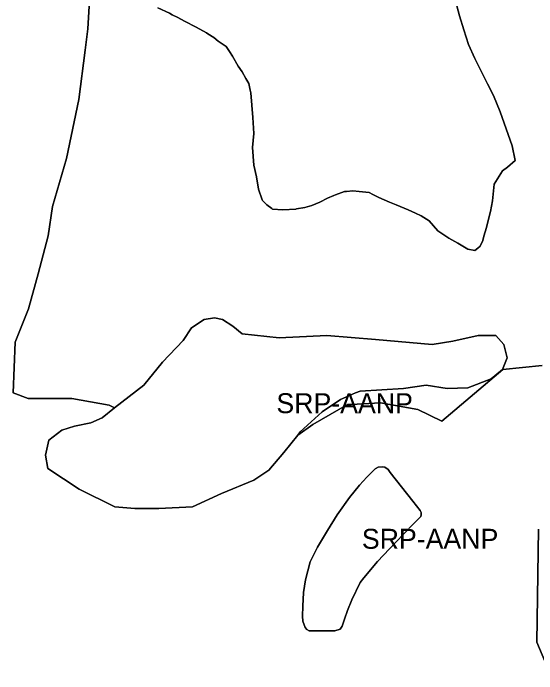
# Model space of a CAD drawing. Extents: x 598968 to 613553, y 4409678 to 4430833.
# Drawn here: x 607915.3 to 608229.9, y 4422055.5 to 4422452.8 of the extents above; entities that cross this region are included whole.
import ezdxf

# ---------------------------------------------------------------- set-up
doc = ezdxf.new("R2010")
doc.units = 0
doc.layers.add('Sòl Rústic Protegit', color=7, linetype='Continuous')
doc.layers.add('Sòl Rústic Protegit - Alt Nivell de Protecció', color=7, linetype='Continuous')

msp = doc.modelspace()

# ---------------------------------------------------------------- linework, layer by layer
at = {"layer": 'Sòl Rústic Protegit'}
for points in [[(608233.2427, 4422241.0098), (608209.6177, 4422238.5098), (608172.9301, 4422207.5098), (608158.3677, 4422214.5098), (608135.9301, 4422218.5098), (608118.4927, 4422217.5098), (608116.1801, 4422217.5098), (608095.3051, 4422205.5098), (608086.3051, 4422199.01), (608077.9925, 4422188.5102), (608068.9299, 4422178.0102), (608059.9301, 4422172.0102), (608040.4301, 4422164.0102), (608023.0551, 4422156.0102), (608002.8675, 4422155.0102), (607988.3051, 4422155.0102), (607976.4301, 4422156.0102), (607954.9299, 4422166.5102), (607936.1175, 4422179.0102), (607934.7427, 4422187.0102), (607936.8049, 4422196.0102), (607944.4925, 4422202.0102), (607952.1175, 4422204.5102), (607961.8677, 4422206.5102), (607968.8051, 4422209.5102), (607976.2427, 4422215.51), (607972.9927, 4422217.0098), (607950.5551, 4422221.0098), (607924.3677, 4422221.0098), (607915.3051, 4422224.5098), (607916.5551, 4422255.0098), (607924.4301, 4422275.0098), (607930.3677, 4422296.0098), (607936.2427, 4422319.0098), (607938.9927, 4422336.5098), (607947.3051, 4422365.5098), (607954.8051, 4422401.0098), (607958.6177, 4422430.5098), (607960.2427, 4422443.5098), (607961.1177, 4422460.5098)], [(608238.0551, 4422055.5098), (608229.9301, 4422074.5098), (608230.9301, 4422142.5098)]]:
    msp.add_lwpolyline(points, dxfattribs=at)
msp.add_lwpolyline([(608094.8201, 4422081.3702), (608093.0801, 4422081.3702), (608091.8301, 4422082.1102), (608090.8401, 4422083.3502), (608089.3501, 4422087.0802), (608089.1901, 4422090.0702), (608089.2701, 4422096.2802), (608089.7701, 4422104.4902), (608090.8601, 4422112.0702), (608093.8401, 4422122.8402), (608098.2201, 4422131.7302), (608104.0801, 4422141.6102), (608110.0101, 4422151.0202), (608117.4601, 4422161.6402), (608123.4601, 4422169.0402), (608127.8501, 4422173.8402), (608132.8701, 4422178.7502), (608134.5801, 4422179.7902), (608137.0701, 4422180.0402), (608138.5601, 4422179.7902), (608140.5501, 4422178.3002), (608141.7901, 4422176.5602), (608155.4601, 4422159.4102), (608159.9401, 4422153.6902), (608160.4301, 4422152.4502), (608160.4301, 4422151.2102), (608160.1801, 4422150.2102), (608159.4401, 4422149.2202), (608155.9001, 4422145.7702), (608145.0601, 4422134.4002), (608134.2301, 4422123.0302), (608126.0401, 4422113.2102), (608123.8401, 4422110.5002), (608118.7401, 4422100.0802), (608116.2701, 4422093.5502), (608114.4501, 4422088.3202), (608112.9601, 4422084.1002), (608111.7201, 4422082.3602), (608108.4901, 4422081.3702), (608102.7701, 4422081.3702)], close=True, dxfattribs=at)
at = {"layer": 'Sòl Rústic Protegit - Alt Nivell de Protecció'}
for points in [[(607961.1177, 4422460.5098), (607960.2427, 4422443.5098), (607958.6177, 4422430.5098), (607954.8051, 4422401.0098), (607947.3051, 4422365.5098), (607938.9927, 4422336.5098), (607936.2427, 4422319.0098), (607930.3677, 4422296.0098), (607924.4301, 4422275.0098), (607916.5551, 4422255.0098), (607915.3051, 4422224.5098), (607924.3677, 4422221.0098), (607950.5551, 4422221.0098), (607972.9927, 4422217.0098), (607976.2427, 4422215.51), (607993.8677, 4422229.01), (608004.9927, 4422243.01), (608017.4927, 4422256.01), (608022.3677, 4422263.51), (608029.9927, 4422268.51), (608036.2427, 4422269.51), (608041.1177, 4422268.51), (608047.3677, 4422264.51), (608052.9301, 4422260.01), (608075.1801, 4422257.51), (608103.6801, 4422259.01), (608132.9927, 4422256.51), (608166.9927, 4422253.51), (608179.4927, 4422255.51), (608194.8051, 4422259.01), (608205.2427, 4422259.01), (608210.0551, 4422253.51), (608212.1801, 4422245.51), (608209.3677, 4422238.51), (608202.4301, 4422233.01), (608188.5551, 4422227.51), (608175.9927, 4422227.01), (608163.4927, 4422229.01), (608149.8051, 4422227.01), (608123.8677, 4422225.51), (608120.9927, 4422224.51), (608112.0551, 4422220.51), (608100.9301, 4422213.01), (608087.6801, 4422201.01), (608086.3051, 4422199.01), (608095.3051, 4422205.5098), (608116.1801, 4422217.5098), (608118.4927, 4422217.5098), (608135.9301, 4422218.5098), (608158.3677, 4422214.5098), (608172.9301, 4422207.5098), (608209.6177, 4422238.5098), (608233.2427, 4422241.0098)], [(608002.3051, 4422456.0098), (608009.1783, 4422452.799), (608010.8999, 4422451.9382), (608014.2865, 4422450.1556), (608018.2427, 4422448.0098), (608025.2427, 4422444.5098), (608031.4927, 4422441.0098), (608032.3247, 4422440.5206), (608035.7899, 4422438.3182), (608038.5199, 4422435.9782), (608043.1799, 4422432.8682), (608045.2549, 4422429.7532), (608047.0551, 4422427.0098), (608050.5551, 4422421.0098), (608052.8677, 4422417.5098), (608055.1801, 4422413.5098), (608056.9301, 4422410.5098), (608057.7945, 4422406.5072), (608058.1287, 4422404.8726), (608059.3051, 4422390.0098), (608059.8677, 4422380.5098), (608059.1177, 4422372.0098), (608059.8677, 4422361.5098), (608061.4301, 4422354.5098), (608062.6177, 4422347.0098), (608064.9301, 4422340.5098), (608065.1951, 4422340.2208), (608067.6801, 4422337.5098), (608070.6343, 4422335.3998), (608071.1801, 4422335.0098), (608077.3677, 4422334.5098), (608085.1801, 4422335.0098), (608085.5619, 4422335.08), (608090.6177, 4422336.0098), (608094.7043, 4422337.2436), (608097.2599, 4422338.1482), (608099.5897, 4422339.1834), (608104.2427, 4422341.5098), (608108.0339, 4422343.1492), (608108.9299, 4422343.5982), (608114.3799, 4422345.5382), (608115.5735, 4422345.6304), (608119.3677, 4422346.0098), (608123.1565, 4422345.6238), (608129.1801, 4422345.0098), (608131.4591, 4422343.8584), (608135.1177, 4422342.0098), (608141.5013, 4422339.2074), (608145.3677, 4422337.5098), (608152.6801, 4422334.5098), (608154.8051, 4422333.5098), (608156.9873, 4422332.54), (608160.4301, 4422331.0098), (608165.3051, 4422328.0098), (608170.4301, 4422322.0098), (608177.0551, 4422317.5098), (608182.4927, 4422314.5098), (608188.4301, 4422311.0098), (608192.7427, 4422310.0098), (608194.5653, 4422311.4978), (608195.8299, 4422312.7082), (608197.5099, 4422316.2182), (608198.2133, 4422318.6452), (608199.6801, 4422324.0098), (608200.9927, 4422329.0098), (608202.1177, 4422333.5098), (608203.3677, 4422340.0098), (608204.3677, 4422350.0098), (608204.3995, 4422350.0586), (608209.4301, 4422358.0098), (608212.2983, 4422360.2668), (608217.0281, 4422364.144), (608215.2427, 4422373.0098), (608207.8677, 4422393.5098), (608204.0235, 4422403.4304), (608200.3499, 4422410.3782), (608199.3839, 4422412.337), (608192.7427, 4422425.5098), (608188.8677, 4422434.0098), (608186.1609, 4422442.9264), (608183.5699, 4422451.2982), (608181.8917, 4422457.235)], [(608181.8917, 4422457.235), (608183.5699, 4422451.2982), (608186.1609, 4422442.9264), (608188.8677, 4422434.0098), (608192.7427, 4422425.5098), (608199.3839, 4422412.337), (608200.3499, 4422410.3782), (608204.0235, 4422403.4304), (608207.8677, 4422393.5098), (608215.2427, 4422373.0098), (608217.0281, 4422364.144), (608212.2983, 4422360.2668), (608209.4301, 4422358.0098), (608204.3995, 4422350.0586), (608204.3677, 4422350.0098), (608203.3677, 4422340.0098), (608202.1177, 4422333.5098), (608200.9927, 4422329.0098), (608199.6801, 4422324.0098), (608198.2133, 4422318.6452), (608197.5099, 4422316.2182), (608195.8299, 4422312.7082), (608194.5653, 4422311.4978), (608192.7427, 4422310.0098), (608188.4301, 4422311.0098), (608182.4927, 4422314.5098), (608177.0551, 4422317.5098), (608170.4301, 4422322.0098), (608165.3051, 4422328.0098), (608160.4301, 4422331.0098), (608156.9873, 4422332.54), (608154.8051, 4422333.5098), (608152.6801, 4422334.5098), (608145.3677, 4422337.5098), (608141.5013, 4422339.2074), (608135.1177, 4422342.0098), (608131.4591, 4422343.8584), (608129.1801, 4422345.0098), (608123.1565, 4422345.6238), (608119.3677, 4422346.0098), (608115.5735, 4422345.6304), (608114.3799, 4422345.5382), (608108.9299, 4422343.5982), (608108.0339, 4422343.1492), (608104.2427, 4422341.5098), (608099.5897, 4422339.1834), (608097.2599, 4422338.1482), (608094.7043, 4422337.2436), (608090.6177, 4422336.0098), (608085.5619, 4422335.08), (608085.1801, 4422335.0098), (608077.3677, 4422334.5098), (608071.1801, 4422335.0098), (608070.6343, 4422335.3998), (608067.6801, 4422337.5098), (608065.1951, 4422340.2208), (608064.9301, 4422340.5098), (608062.6177, 4422347.0098), (608061.4301, 4422354.5098), (608059.8677, 4422361.5098), (608059.1177, 4422372.0098), (608059.8677, 4422380.5098), (608059.3051, 4422390.0098), (608058.1287, 4422404.8726), (608057.7945, 4422406.5072), (608056.9301, 4422410.5098), (608055.1801, 4422413.5098), (608052.8677, 4422417.5098), (608050.5551, 4422421.0098), (608047.0551, 4422427.0098), (608045.2549, 4422429.7532), (608043.1799, 4422432.8682), (608038.5199, 4422435.9782), (608035.7899, 4422438.3182), (608032.3247, 4422440.5206), (608031.4927, 4422441.0098), (608025.2427, 4422444.5098), (608018.2427, 4422448.0098), (608014.2865, 4422450.1556), (608010.8999, 4422451.9382), (608009.1783, 4422452.799), (608002.3051, 4422456.0098)], [(608230.9301, 4422142.5098), (608229.9301, 4422074.5098), (608238.0551, 4422055.5098)]]:
    msp.add_lwpolyline(points, dxfattribs=at)
for points in [[(608086.3051, 4422199.01), (608087.6801, 4422201.01), (608100.9301, 4422213.01), (608112.0551, 4422220.51), (608120.9927, 4422224.51), (608123.8677, 4422225.51), (608149.8051, 4422227.01), (608163.4927, 4422229.01), (608175.9927, 4422227.01), (608188.5551, 4422227.51), (608202.4301, 4422233.01), (608209.3677, 4422238.51), (608212.1801, 4422245.51), (608210.0551, 4422253.51), (608205.2427, 4422259.01), (608194.8051, 4422259.01), (608179.4927, 4422255.51), (608166.9927, 4422253.51), (608132.9927, 4422256.51), (608103.6801, 4422259.01), (608075.1801, 4422257.51), (608052.9301, 4422260.01), (608047.3677, 4422264.51), (608041.1177, 4422268.51), (608036.2427, 4422269.51), (608029.9927, 4422268.51), (608022.3677, 4422263.51), (608017.4927, 4422256.01), (608004.9927, 4422243.01), (607993.8677, 4422229.01), (607976.2427, 4422215.51), (607968.8051, 4422209.5102), (607961.8677, 4422206.5102), (607952.1175, 4422204.5102), (607944.4925, 4422202.0102), (607936.8049, 4422196.0102), (607934.7427, 4422187.0102), (607936.1175, 4422179.0102), (607954.9299, 4422166.5102), (607976.4301, 4422156.0102), (607988.3051, 4422155.0102), (608002.8675, 4422155.0102), (608023.0551, 4422156.0102), (608040.4301, 4422164.0102), (608059.9301, 4422172.0102), (608068.9299, 4422178.0102), (608077.9925, 4422188.5102)], [(608094.8201, 4422081.3702), (608102.7701, 4422081.3702), (608108.4901, 4422081.3702), (608111.7201, 4422082.3602), (608112.9601, 4422084.1002), (608114.4501, 4422088.3202), (608116.2701, 4422093.5502), (608118.7401, 4422100.0802), (608123.8401, 4422110.5002), (608126.0401, 4422113.2102), (608134.2301, 4422123.0302), (608145.0601, 4422134.4002), (608155.9001, 4422145.7702), (608159.4401, 4422149.2202), (608160.1801, 4422150.2102), (608160.4301, 4422151.2102), (608160.4301, 4422152.4502), (608159.9401, 4422153.6902), (608155.4601, 4422159.4102), (608141.7901, 4422176.5602), (608140.5501, 4422178.3002), (608138.5601, 4422179.7902), (608137.0701, 4422180.0402), (608134.5801, 4422179.7902), (608132.8701, 4422178.7502), (608127.8501, 4422173.8402), (608123.4601, 4422169.0402), (608117.4601, 4422161.6402), (608110.0101, 4422151.0202), (608104.0801, 4422141.6102), (608098.2201, 4422131.7302), (608093.8401, 4422122.8402), (608090.8601, 4422112.0702), (608089.7701, 4422104.4902), (608089.2701, 4422096.2802), (608089.1901, 4422090.0702), (608089.3501, 4422087.0802), (608090.8401, 4422083.3502), (608091.8301, 4422082.1102), (608093.0801, 4422081.3702)]]:
    msp.add_lwpolyline(points, close=True, dxfattribs=at)

# ---------------------------------------------------------------- texts
for p in [(608073.4614, 4422212.2601), (608124.8101, 4422130.7052)]:
    msp.add_text('SRP-AANP', height=12, dxfattribs=at).set_placement(p)

doc.saveas('drawing.dxf')
